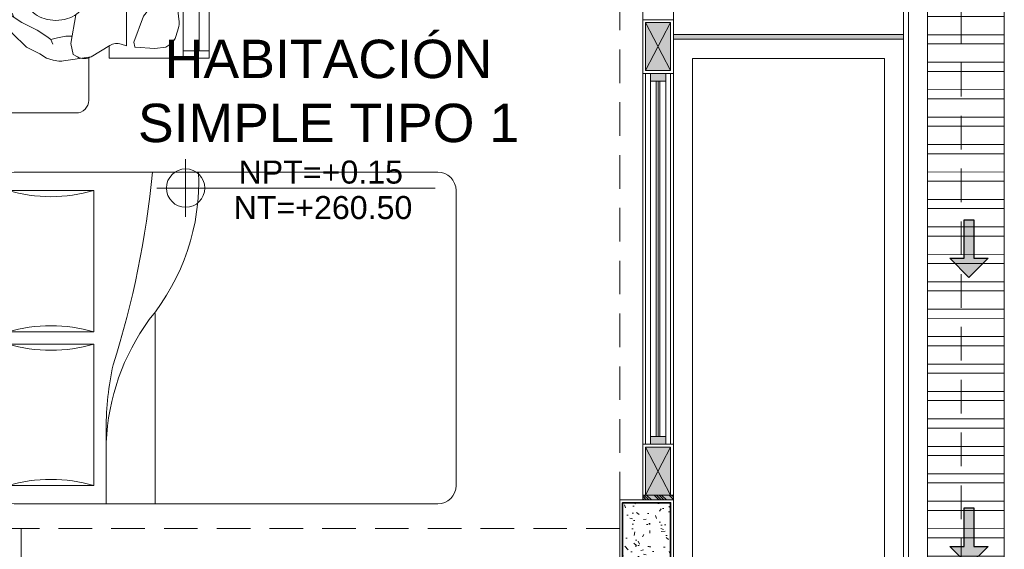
# Model space of a CAD drawing. Header units: millimetres. Extents: x -8931983 to 9630244, y 4 to 18563053.
# Tile 284 of 329: x 349153.11 to 349158.24, y 9282016.07 to 9282018.82. Entities that reach past the tile are written whole.
import ezdxf

# ---------------------------------------------------------------- set-up
doc = ezdxf.new("R2010")
doc.units = ezdxf.units.MM
for name, pattern in [('CONTINUA', [0]), ('DASHED2', [0.375, 0.25, -0.125]), ('HIDDEN', [9.524999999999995, 6.349999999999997, -3.174999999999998])]:
    doc.linetypes.add(name, pattern=pattern)
for name, color, linetype, lineweight in [('.', 7, 'Continuous', 0), ('0_ CUNETAS', 151, 'Continuous', 5), ('0_PROYECCIONES 1', 1, 'DASHED2', 0), ('0_VANOS', 30, 'Continuous', 9), ('COLUMNAS', 3, 'Continuous', 35), ('COLUMNETAS TOP', 253, 'Continuous', 0), ('CUNETAS', 5, 'Continuous', 0), ('G-ANNO-DIMS', 7, 'Continuous', 5), ('JUNTAS DE DILATACIÓN', 160, 'CONTINUA', 9), ('MURO', 133, 'Continuous', 15), ('Proyecciones 2', 251, 'HIDDEN', 5), ('TARRAJEO', 32, 'Continuous', 0), ('TEXTO AMBIENTES', 7, 'Continuous', 30), ('vereda', 254, 'Continuous', 5)]:
    doc.layers.add(name, color=color, linetype=linetype, lineweight=lineweight)
for name, color, linetype, lineweight, true_color in [('0_COLUMNA ACHURADO', 250, 'Continuous', 0, 0x363636), ('0_TEXTURA PISOS', 252, 'Continuous', 0, 0x8c8c8c), ('LMOBILIARIO', 252, 'Continuous', 5, 0x898989)]:
    doc.layers.add(name, color=color, linetype=linetype, lineweight=lineweight, true_color=true_color)
doc.styles.add('Arial_1', font='arial.ttf', dxfattribs={"height": 0.15})

# ---------------------------------------------------------------- blocks, each defined once
blk = doc.blocks.new('*U3833')
at = {"layer": '.', "lineweight": 30}
h = blk.add_hatch(color=1, dxfattribs=at)
h.dxf.hatch_style = 1
h.paths.add_polyline_path([(-0.0249999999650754, -0.0500000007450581), (-0.0999999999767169, -0.0500000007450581), (0, -0.150000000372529), (0.1000000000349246, -0.0500000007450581), (0.0250000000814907, -0.0500000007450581), (0.0250000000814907, 0.1499999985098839), (-0.0249999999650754, 0.1499999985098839)])
at = {"layer": '0_ CUNETAS', "color": 1, "lineweight": 30}
blk.add_lwpolyline([(-0.099999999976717, -0.0500000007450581), (-0.0249999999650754, -0.0500000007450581), (-0.0249999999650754, 0.1499999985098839), (0.0250000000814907, 0.1499999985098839), (0.0250000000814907, -0.0500000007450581), (0.1000000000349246, -0.0500000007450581), (0, -0.150000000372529)], close=True, dxfattribs=at)
blk = doc.blocks.new('*U3824')
at = {"layer": '0_ CUNETAS', "color": 0, "linetype": 'ByBlock', "lineweight": -2, "transparency": 16777216}
for p in [(1.7e-15, 28.5), (1.7e-15, 27)]:
    blk.add_blockref('*U3833', p, dxfattribs=at)
blk = doc.blocks.new('red drenaje')
at = {"layer": '0_ CUNETAS', "lineweight": 0}
h = blk.add_hatch(dxfattribs=at)
h.set_pattern_fill('ANSI32', color=256, scale=0.015, angle=135)
h.set_pattern_definition([(180, (7.304970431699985, 111.0331056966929), (0, -0.142875), []), (180, (7.257345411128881, 111.080730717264), (0, -0.142875), [])])
h.paths.add_polyline_path([(7.204970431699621, 110.9230318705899), (6.804970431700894, 110.9230318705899), (6.804970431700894, 73.49303185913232), (7.204970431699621, 73.49303185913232)])
for p, q in [((6.704970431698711, 111.0230318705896), (6.70497043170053, 73.49303185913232, -8.3450686e-09)), ((6.804970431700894, 110.9230318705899), (6.804970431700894, 73.90310567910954)), ((7.204970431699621, 110.9230318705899), (7.204970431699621, 73.90310567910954))]:
    blk.add_line(p, q, dxfattribs=at)
blk.add_lwpolyline([(6.804970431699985, 110.9230318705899), (7.204970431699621, 110.9230318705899), (7.204970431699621, 73.49303185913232), (6.804970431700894, 73.49303185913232), (6.804970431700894, 110.9230318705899)], dxfattribs=at)
blk.add_blockref('*U3824', (7.020700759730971, 71.13073732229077), dxfattribs=at)
blk = doc.blocks.new('columnas 2do bloque')
at = {"layer": '0_COLUMNA ACHURADO'}
h = blk.add_hatch(dxfattribs=at)
h.set_pattern_fill('AR-CONC', color=256, scale=0.00088, angle=90.00000000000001)
h.set_pattern_definition([(140, (-11248.83227244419, -3106.60721107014), (0.0140263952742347, 0.1603225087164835), [0.016764, -0.184404]), (85.00000000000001, (-11248.83227244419, -3106.60721107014), (-0.1681300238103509, -0.0310142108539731), [0.0134112, -0.1475237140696]), (190.4514447, (-11248.83110358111, -3106.59385090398), (-0.1541036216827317, 0.1293082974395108), [0.014247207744, -0.156719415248]), (136.1842, (-11248.87697644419, -3106.60721107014), (0.0369972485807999, 0.2385495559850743), [0.025146, -0.2766059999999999]), (186.63555761, (-11248.87389336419, -3106.587331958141), (-0.2177349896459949, 0.2089156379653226), [0.0213708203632, -0.2350793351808]), (81.18415117, (-11248.87697644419, -3106.60721107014), (-0.2177349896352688, 0.2089156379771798), [0.0201167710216, -0.2212845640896]), (111, (-11248.86580044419, -3106.584859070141), (0.0899933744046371, 0.1334206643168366), [0.016764, -0.184404]), (56.00000000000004, (-11248.86580044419, -3106.584859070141), (-0.1620854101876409, 0.0543857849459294), [0.0134112, -0.1475232]), (161.451445, (-11248.85830099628, -3106.573740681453), (-0.0720920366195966, 0.1878064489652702), [0.014247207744, -0.1567191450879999]), (127.5, (-11248.83227244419, -3106.60721107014), (-0.0744084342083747, 0.0027179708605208), [0, -0.14573504, 0, -0.1497584, 0, -0.148082]), (97.49999999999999, (-11248.83227244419, -3106.60721107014), (-0.0881589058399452, 0.0588013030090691), [0, -0.08538464, 0, -0.14238224, 0, -0.0564388]), (57.50000000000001, (-11248.83227244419, -3106.657056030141), (0.0050412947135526, 0.1193197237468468), [0, -0.05588, 0, -0.1743456, 0, -0.2313432]), (47.5, (-11248.83227244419, -3106.67940803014), (-0.0223753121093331, 0.1303536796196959), [0, -0.072644, 0, -0.11578336, 0, -0.1642872])])
h.paths.add_polyline_path([(-0.2649999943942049, -11.91500000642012), (-0.2649999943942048, -11.51500000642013), (-0.0149999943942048, -11.51500000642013), (-0.0149999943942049, -11.91500000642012)])
at = {"layer": 'COLUMNAS', "color": 6, "elevation": 1.6948434e-09}
blk.add_lwpolyline([(-0.2649999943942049, -11.91500000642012), (-0.2649999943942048, -11.51500000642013), (-0.0149999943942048, -11.51500000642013), (-0.0149999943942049, -11.91500000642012)], close=True, dxfattribs=at)
at = {"layer": 'TARRAJEO'}
for points, elevation in [([(-0.2799999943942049, -11.93000000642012), (-0.2799999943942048, -11.50000000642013), (5.6057952e-09, -11.50000000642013), (5.6057951e-09, -11.93000000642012)], 1.6948434e-09), ([(-3.829999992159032, -11.65000000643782), (-3.39999999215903, -11.65000000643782), (-3.39999999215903, -11.93000000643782), (-3.829999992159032, -11.93000000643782)], 9.124506e-10)]:
    blk.add_lwpolyline(points, close=True, dxfattribs=dict(at, elevation=elevation))
blk = doc.blocks.new('*U1048')
at = {"linetype": 'Continuous', "lineweight": 0, "true_color": 0xbebebe}
for points in [[(3037.252435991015, 1360.543106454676), (3037.212435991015, 1360.543106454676), (3037.212435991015, 1360.463106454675), (3037.252435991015, 1360.463106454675)], [(3039.14243599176, 1360.543106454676), (3039.10243599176, 1360.543106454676), (3039.10243599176, 1360.463106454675), (3039.14243599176, 1360.463106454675)]]:
    blk.add_hatch(color=9, dxfattribs=at).paths.add_polyline_path(points)
at = {"layer": '0_VANOS', "linetype": 'Continuous'}
for p, q in [((3037.252435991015, 1360.513106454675), (3039.10243599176, 1360.513106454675)), ((3037.252435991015, 1360.503106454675), (3039.10243599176, 1360.503106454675)), ((3037.252435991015, 1360.493106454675), (3039.10243599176, 1360.493106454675))]:
    blk.add_line(p, q, dxfattribs=at)
for points in [[(3037.212435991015, 1360.543106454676), (3037.212435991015, 1360.463106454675), (3037.252435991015, 1360.463106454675), (3037.252435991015, 1360.543106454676)], [(3037.252435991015, 1360.543106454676), (3039.10243599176, 1360.543106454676), (3039.10243599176, 1360.463106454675), (3037.252435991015, 1360.463106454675)], [(3039.10243599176, 1360.543106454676), (3039.10243599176, 1360.463106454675), (3039.14243599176, 1360.463106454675), (3039.14243599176, 1360.543106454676)]]:
    blk.add_lwpolyline(points, close=True, dxfattribs=at)
blk = doc.blocks.new('Cotas de elevación - M_Cota de elevación - Destino rellenado-517392-Nivel 1')
at = {"layer": 'G-ANNO-DIMS'}
for p, q in [((0, -0.0015), (0, 0.0015)), ((-0.0015, 0), (0.013, 0))]:
    blk.add_line(p, q, dxfattribs=at)
blk.add_circle((0, 0), 0.001, dxfattribs=at)
blk = doc.blocks.new('cama doble')
at = {"layer": 'LMOBILIARIO', "linetype": 'ByBlock', "lineweight": 0}
for p, q in [((-0.8640000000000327, 2.40000000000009), (-0.8640000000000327, 2.496000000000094)), ((-0.8640000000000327, 2.496000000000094), (0.8640000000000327, 2.496000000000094)), ((0.8640000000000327, 2.40000000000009), (0.8640000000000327, 2.496000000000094)), ((-0.8640000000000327, 2.40000000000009), (0.8640000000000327, 2.40000000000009)), ((-0.0320000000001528, 2.336000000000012), (-0.7680000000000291, 2.336000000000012)), ((-0.7680000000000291, 2.336000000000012), (-0.7680000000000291, 1.888000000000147)), ((-0.0320000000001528, 1.888000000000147), (-0.0320000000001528, 2.336000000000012)), ((0.0320000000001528, 2.336000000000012), (0.0320000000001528, 1.888000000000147)), ((0.7680000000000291, 2.336000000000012), (0.0320000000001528, 2.336000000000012)), ((0.7680000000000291, 1.888000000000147), (0.7680000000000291, 2.336000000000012)), ((-0.8640000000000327, 0.0960000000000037), (-0.8640000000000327, 2.304000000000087)), ((0.8640000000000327, 2.304000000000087), (0.8640000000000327, 0.0960000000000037)), ((-0.7680000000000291, 1.888000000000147), (-0.0320000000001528, 1.888000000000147)), ((0.0320000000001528, 1.888000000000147), (0.7680000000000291, 1.888000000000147)), ((0.4722603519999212, 1.824000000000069), (0.8640000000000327, 1.824000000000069)), ((-0.1280000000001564, 1.567999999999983), (0.8640000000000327, 1.567999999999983)), ((0.7680000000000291, 0), (-0.7680000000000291, 0))]:
    blk.add_line(p, q, dxfattribs=at)
for centre, radius, start, end in [((-0.7680000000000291, 2.304000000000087), 0.096, 90, 180), ((0.7680000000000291, 2.304000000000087), 0.096, 0, 90), ((-1.536000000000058, 2.11200000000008), 0.8, 343.7397950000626, 16.26020499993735), ((0.7359999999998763, 2.11200000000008), 0.8, 163.7397950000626, 196.2602049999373), ((-0.7359999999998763, 2.11200000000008), 0.8, 343.7397950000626, 16.26020499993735), ((1.536000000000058, 2.11200000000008), 0.8, 163.7397950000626, 196.2602049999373), ((0.5961290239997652, 0.6487742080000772), 1.176381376, 92.5397820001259, 126.040310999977), ((0.4717605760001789, 0.2878627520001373), 1.536137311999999, 89.98135900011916, 102.4667440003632), ((-1.31040127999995, 6.342137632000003), 4.779777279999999, 275.3571560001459, 287.6665470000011), ((-0.8160000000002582, 2.472000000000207), 1.130833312, 267.5672599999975, 309.5460809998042), ((-0.7680000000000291, 0.0960000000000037), 0.096, 180, 270), ((0.7680000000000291, 0.0960000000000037), 0.096, 270, 0)]:
    blk.add_arc(centre, radius, start, end, dxfattribs=at)
blk = doc.blocks.new('escritorio dormitorios')
at = {"layer": 'LMOBILIARIO', "linetype": 'ByBlock', "lineweight": 0}
for p, q in [((-0.6719566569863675, 0.4277131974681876, -11.93087791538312), (0.394994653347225, 0.4286747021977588, -80.12250241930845)), ((-0.7384933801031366, -0.1047885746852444, -80.12250241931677), (-0.7384933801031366, 0.3611764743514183, -80.12250241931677)), ((0.4615313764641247, 0.3621379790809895, -148.3141269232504), (0.4615313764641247, -0.1038270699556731, -148.3141269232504)), ((0.4010044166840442, -0.1700918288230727, -167.5125519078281), (0.1628920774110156, -0.1700918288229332, -167.5125519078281))]:
    blk.add_line(p, q, dxfattribs=at)
at = {"layer": 'LMOBILIARIO', "lineweight": 0}
for p, q in [((-0.323329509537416, 0.228572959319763), (-0.2575105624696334, 0.2716321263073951)), ((-0.2575105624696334, 0.2716321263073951), (-0.2335659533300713, 0.2273609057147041)), ((-0.253918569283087, 0.2632566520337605), (-0.2491332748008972, 0.2752198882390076)), ((-0.2491332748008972, 0.2752198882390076), (-0.2192040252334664, 0.2285548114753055)), ((-0.3951270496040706, 0.1532118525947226), (-0.323329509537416, 0.228572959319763)), ((-0.2335659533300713, 0.2273609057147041), (-0.2670690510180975, 0.1783140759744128)), ((-0.2192040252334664, 0.2285548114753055), (-0.2359585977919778, 0.2213792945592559)), ((-0.2670690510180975, 0.1783140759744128), (-0.3065507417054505, 0.0969653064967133)), ((-0.4298234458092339, 0.0838263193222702), (-0.3951270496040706, 0.1532118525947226)), ((-0.3065507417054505, 0.0969653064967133), (-0.3400538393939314, 0.0479184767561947)), ((-0.3556090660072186, 0.0263858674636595), (-0.3807409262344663, 0.0156225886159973)), ((-0.3400538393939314, 0.0479184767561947), (-0.3556090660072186, 0.0263858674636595)), ((-0.4454623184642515, -0.1834959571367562), (-0.4690877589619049, -0.0268372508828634)), ((-0.4466528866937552, -0.1120601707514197), (-0.4344691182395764, -0.0901404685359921)), ((-0.4344691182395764, -0.0901404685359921), (-0.3764582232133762, -0.0772556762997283)), ((-0.3764582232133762, -0.0772556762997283), (-0.2282081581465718, -0.1030252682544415)), ((0.0876289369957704, -0.0772556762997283), (-0.060621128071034, -0.1030252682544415)), ((0.1456398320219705, -0.0901404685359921), (0.0876289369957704, -0.0772556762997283)), ((0.1578236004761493, -0.1120601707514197), (0.1456398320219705, -0.0901404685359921)), ((-0.3869226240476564, -0.281012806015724), (-0.4454623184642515, -0.1834959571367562)), ((0.0980933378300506, -0.281012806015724), (0.1566330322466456, -0.1834959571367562)), ((-0.4538060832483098, -0.2769700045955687), (-0.4538060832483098, -0.7988042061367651)), ((-0.3893495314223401, -0.2769700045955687), (-0.4538060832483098, -0.2769700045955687)), ((0.1520854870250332, -0.2769700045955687), (0.100520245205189, -0.2769700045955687)), ((0.1520854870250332, -0.7988042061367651), (0.1520854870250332, -0.2769700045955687)), ((-0.3893495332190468, -0.3671635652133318), (-0.3804069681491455, -0.3403494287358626)), ((0.1005202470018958, -0.3671635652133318), (0.0915776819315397, -0.3403494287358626)), ((-0.393979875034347, -0.4106089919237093), (-0.3700125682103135, -0.4058179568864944)), ((0.1005202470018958, -0.3671635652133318), (-0.3893495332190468, -0.3671635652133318)), ((-0.3893495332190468, -0.3671635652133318), (0.1005202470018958, -0.3671635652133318)), ((-0.3700125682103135, -0.4058179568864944), (-0.2346538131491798, -0.4573571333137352)), ((-0.0477298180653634, -0.4573571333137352), (0.061846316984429, -0.3993755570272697)), ((0.061846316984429, -0.3993755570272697), (0.0919523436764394, -0.4053937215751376)), ((0.0942017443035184, -0.4079784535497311), (0.1005202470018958, -0.5153387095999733)), ((-0.396229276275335, -0.4131937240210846), (-0.4022408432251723, -0.5153387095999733)), ((-0.2346538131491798, -0.4573571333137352), (-0.1508602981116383, -0.521781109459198)), ((-0.1508602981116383, -0.521781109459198), (-0.0477298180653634, -0.4573571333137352)), ((-0.4022408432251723, -0.5153387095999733), (-0.3957951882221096, -0.573320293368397)), ((0.1005202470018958, -0.5153387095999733), (0.0940745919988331, -0.573320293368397)), ((-0.3957951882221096, -0.573320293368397), (-0.3775999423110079, -0.5987807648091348)), ((-0.1585240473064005, -0.6086647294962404), (-0.1508602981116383, -0.5990898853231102)), ((-0.143196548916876, -0.6086647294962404), (-0.1508602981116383, -0.5990898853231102)), ((0.0940745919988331, -0.573320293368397), (0.061846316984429, -0.6184170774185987)), ((-0.4538060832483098, -0.6635138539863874), (0.1520854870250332, -0.6635138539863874)), ((-0.4143083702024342, -0.6635138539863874), (-0.4143083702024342, -0.7988042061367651)), ((-0.3404979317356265, -0.6255116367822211), (-0.2944137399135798, -0.6396842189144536)), ((-0.2645745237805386, -0.6422877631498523), (-0.2054146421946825, -0.634896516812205)), ((-0.0371460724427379, -0.6422877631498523), (-0.096305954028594, -0.634896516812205)), ((0.061846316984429, -0.6184170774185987), (-0.0073068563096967, -0.6396842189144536)), ((0.1105779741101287, -0.6635138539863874), (0.1105779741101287, -0.7988042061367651)), ((-0.4143083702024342, -0.7472650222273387), (0.1105779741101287, -0.7472650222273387)), ((-0.4538060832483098, -0.7988042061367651), (0.1520854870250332, -0.7988042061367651))]:
    blk.add_line(p, q, dxfattribs=at)
at = {"layer": 'LMOBILIARIO', "lineweight": 0, "const_width": 0.0140192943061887}
blk.add_lwpolyline([(-0.1571195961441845, 0.2297280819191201), (-0.2425651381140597, 0.3520430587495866)], dxfattribs=at)
at = {"layer": 'LMOBILIARIO', "lineweight": 0}
for points in [[(-0.2491332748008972, 0.2752198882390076), (-0.2266272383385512, 0.2869100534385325), (-0.2005696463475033, 0.310062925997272), (-0.1600287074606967, 0.3064375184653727), (-0.1325128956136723, 0.2702492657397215), (-0.1433653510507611, 0.232620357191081), (-0.1556723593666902, 0.2333461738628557), (-0.1556760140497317, 0.2543325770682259), (-0.1889771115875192, 0.2550620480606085), (-0.2049003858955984, 0.2362494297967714), (-0.1621867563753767, 0.2275579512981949)], [(0.1566330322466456, -0.1834959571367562), (0.1907594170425, -0.032158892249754), (0.1714224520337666, 0.0258226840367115), (0.1520854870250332, 0.096689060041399), (0.1391941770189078, 0.1289010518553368), (0.0811832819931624, 0.1224586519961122), (0.0231723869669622, 0.1224586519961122), (-0.060621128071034, 0.1224586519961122)], [(-0.4298234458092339, 0.0838263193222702), (-0.4532489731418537, 0.0486647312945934), (-0.4638081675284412, 0.0134852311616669), (-0.4690877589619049, -0.0146583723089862), (-0.4690877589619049, -0.0304891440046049)], [(-0.0412841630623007, 0.0580346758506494), (0.0360636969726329, 0.0387074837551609), (0.0811832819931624, 0.0322650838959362), (0.068291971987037, -0.032158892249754), (0.0747376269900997, -0.0836980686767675)], [(-0.3556090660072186, 0.0263858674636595), (-0.3476571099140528, -0.0076224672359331), (-0.3388577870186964, -0.0515968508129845), (-0.3388577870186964, -0.0832584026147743)]]:
    blk.add_lwpolyline(points, dxfattribs=at)
blk.add_lwpolyline([(-0.2563615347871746, 0, 0.0740504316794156), (-0.2473756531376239, -0.060341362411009, 0.0848007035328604), (-0.2234530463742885, -0.10804206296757, 0.1063356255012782), (-0.1850926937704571, -0.1420183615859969, 0.1289554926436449), (-0.1440049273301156, -0.1527945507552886, 0.1289554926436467), (-0.1029171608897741, -0.1420183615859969, 0.1063356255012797), (-0.0645568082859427, -0.10804206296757, 0.0848007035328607), (-0.0406342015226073, -0.060341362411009, 0.0740504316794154), (-0.0316483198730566, 0, 0.0740504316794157), (-0.0406342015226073, 0.0603413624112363, 0.0848007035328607), (-0.0645568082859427, 0.10804206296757, 0.1063356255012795), (-0.1029171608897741, 0.1420183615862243, 0.1289554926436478), (-0.1440049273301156, 0.152794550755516, 0.1289554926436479), (-0.1850926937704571, 0.1420183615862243, 0.106335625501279), (-0.2234530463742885, 0.10804206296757, 0.0848007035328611), (-0.2473756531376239, 0.0603413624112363, 0.0740504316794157)], format="xyb", close=True, dxfattribs=at)
at = {"layer": 'LMOBILIARIO', "linetype": 'ByBlock', "lineweight": 0, "elevation": -80.12250241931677}
blk.add_lwpolyline([(-0.4512819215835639, -0.171325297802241), (-0.6719566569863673, -0.171325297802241, -0.4142135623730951), (-0.7384933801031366, -0.1047885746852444)], format="xyb", dxfattribs=at)
at = {"layer": 'LMOBILIARIO', "linetype": 'ByBlock', "lineweight": 0}
for centre, start, end in [((-0.6719566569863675, 0.3611764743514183, -11.93087791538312), 90, 180.0000000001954), ((0.3949946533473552, 0.3621379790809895, -80.12250241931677), 359.9999999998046, 90), ((0.3949946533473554, -0.1038270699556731, -148.3141269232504), 270, 0)]:
    blk.add_arc(centre, 0.0665367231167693, start, end, dxfattribs=at)
at = {"layer": 'LMOBILIARIO', "lineweight": 0}
for centre, radius, start, end in [((-0.384246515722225, -0.1467479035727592), 0.0713988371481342, 150.9331010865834, 210.9765361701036), ((0.0954172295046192, -0.1467479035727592), 0.0713988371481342, 329.0234638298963, 29.06689891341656), ((-0.4481384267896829, -0.317760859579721), 0.0713988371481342, 341.556360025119, 30.97653617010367), ((0.159309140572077, -0.317760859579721), 0.0713988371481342, 149.0234638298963, 198.4436399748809), ((0.0914027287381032, -0.4081431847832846), 0.0028038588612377, 3.3681590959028, 78.695632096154), ((0.0914027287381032, -0.4081431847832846), 0.0028038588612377, 3.3681590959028, 78.695632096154), ((-0.3934302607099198, -0.4133584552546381), 0.0028038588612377, 101.3043551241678, 176.6318409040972), ((-0.3195102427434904, -0.557267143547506), 0.0713988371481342, 215.5513769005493, 252.9054138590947), ((-0.2142661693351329, -0.5640484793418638), 0.0713988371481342, 277.1214509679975, 321.3260597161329), ((-0.0874544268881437, -0.5640484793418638), 0.0713988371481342, 218.6739402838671, 262.8785490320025), ((-0.2734260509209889, -0.571439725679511), 0.0713988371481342, 252.9054138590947, 277.1214509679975), ((-0.0282945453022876, -0.571439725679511), 0.0713988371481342, 262.8785490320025, 287.0945861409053)]:
    blk.add_arc(centre, radius, start, end, dxfattribs=at)
blk = doc.blocks.new('BLOQUE EDF 07 PG')
at = {"layer": '.', "true_color": 0xadddf7, "transparency": 33554572}
h = blk.add_hatch(color=141, dxfattribs=at)
h.dxf.hatch_style = 1
h.paths.add_polyline_path([(-0.1599999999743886, -11.50000000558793), (-0.1599999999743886, -11.47500000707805), (0, -11.47500000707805), (0, -11.50000000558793)])
at = {"layer": 'COLUMNETAS TOP', "true_color": 0xc0c0c0}
for points in [[(-0.0150000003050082, -9.26500000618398), (-0.0150000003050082, -9.01500000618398), (-0.1450000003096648, -9.01500000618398), (-0.1450000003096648, -9.26500000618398)], [(-0.0149999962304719, -11.47500000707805), (-0.0149999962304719, -11.22500000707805), (-0.1449999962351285, -11.22500000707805), (-0.1449999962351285, -11.47500000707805)]]:
    blk.add_hatch(color=9, dxfattribs=at).paths.add_polyline_path(points)
at = {"layer": 'JUNTAS DE DILATACIÓN'}
h = blk.add_hatch(dxfattribs=at)
h.set_pattern_fill('ANSI34', color=256, scale=0.0029, angle=90.09396363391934)
h.set_pattern_definition([(135.0939636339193, (1532.981894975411, -5598.445869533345), (-0.0389999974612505, -0.0391281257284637), []), (135.0939636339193, (1532.981873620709, -5598.432848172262), (-0.0389999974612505, -0.0391281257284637), []), (135.0939636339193, (1532.981852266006, -5598.419826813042), (-0.0389999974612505, -0.0391281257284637), []), (135.0939636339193, (1532.981830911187, -5598.406805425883), (-0.0389999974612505, -0.0391281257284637), [])])
h.paths.add_polyline_path([(-0.1599999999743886, -11.50000000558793), (-0.1599999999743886, -11.47500000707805), (0, -11.47500000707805), (0, -11.50000000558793)])
at = {"layer": '0_PROYECCIONES 1', "ltscale": 0.7}
for points in [[(-12.32999999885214, 1.500000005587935), (1.500000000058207, 1.500000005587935), (1.500000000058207, -36.63000001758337), (-12.32999999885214, -36.63000001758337)], [(-1.16415322e-08, -0.6299999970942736), (-0.2800000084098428, -0.6299999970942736), (-0.2799999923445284, -34.50000001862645), (4.4237822e-09, -34.50000001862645)]]:
    blk.add_lwpolyline(points, close=True, dxfattribs=at)
at = {"layer": '0_PROYECCIONES 1', "ltscale": 0.7, "elevation": -705.4831780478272}
blk.add_lwpolyline([(-0.279999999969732, -11.9299617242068), (-0.279999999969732, -11.64996172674), (-10.5499999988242, -11.64996172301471), (-10.5499999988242, -11.92996172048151)], close=True, dxfattribs=at)
at = {"layer": 'COLUMNETAS TOP'}
for p, q in [((-0.0150000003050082, -9.01500000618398, 3.3252263e-09), (-0.1450000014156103, -9.26500000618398, 3.3252263e-09)), ((-0.0150000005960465, -9.26500000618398, 3.3252263e-09), (-0.145000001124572, -9.01500000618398, 3.3252263e-09)), ((-0.0149999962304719, -11.22500000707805, 3.3252263e-09), (-0.1449999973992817, -11.47500000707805, 3.3252263e-09)), ((-0.0149999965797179, -11.47500000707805, 3.3252263e-09), (-0.1449999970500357, -11.22500000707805, 3.3252263e-09))]:
    blk.add_line(p, q, dxfattribs=at)
at = {"layer": 'COLUMNETAS TOP', "elevation": 3.3252263e-09}
for points in [[(-0.0150000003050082, -9.26500000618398), (-0.0150000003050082, -9.01500000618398), (-0.1450000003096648, -9.01500000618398), (-0.1450000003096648, -9.26500000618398)], [(-0.0149999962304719, -11.47500000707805), (-0.0149999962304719, -11.22500000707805), (-0.1449999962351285, -11.22500000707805), (-0.1449999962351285, -11.47500000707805)]]:
    blk.add_lwpolyline(points, close=True, dxfattribs=at)
at = {"layer": 'JUNTAS DE DILATACIÓN', "elevation": 8.3450686e-09}
blk.add_lwpolyline([(-0.1599999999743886, -11.50000000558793), (-0.1599999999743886, -11.47500000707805), (0, -11.47500000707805), (0, -11.50000000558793)], close=True, dxfattribs=at)
at = {"layer": 'MURO'}
for p, q in [((-0.1449999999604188, -11.210000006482, -20.54863759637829), (-0.1449999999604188, -9.280000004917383, -20.54863759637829)), ((-0.0149984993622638, -11.210000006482, -20.54863759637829), (-0.0149984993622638, -9.280000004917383, -20.54863759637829))]:
    blk.add_line(p, q, dxfattribs=at)
at = {"layer": 'Proyecciones 2', "linetype": 'DASHED2', "ltscale": 0.3, "elevation": -20.54863759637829}
blk.add_lwpolyline([(-0.1599982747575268, -9.000000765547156), (-0.1599997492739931, -8.100000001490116), (1.409789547e-07, -8.100000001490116), (1.117005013e-07, -9.000000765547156)], close=True, dxfattribs=at)
at = {"layer": 'TARRAJEO'}
for p, q in [((-0.1600000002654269, -11.210000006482, -20.54863759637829), (-0.1600000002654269, -9.280000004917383, -20.54863759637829)), ((-2.910383e-10, -11.210000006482, -20.54863759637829), (-2.910383e-10, -9.280000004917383, -20.54863759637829))]:
    blk.add_line(p, q, dxfattribs=at)
for points, elevation in [([(-2.910383e-10, -9.280000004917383), (-2.910383e-10, -9.000000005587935), (-0.1600000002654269, -9.000000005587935), (-0.1600000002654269, -9.280000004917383)], 3.3252263e-09), ([(0, -11.47500000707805), (0, -11.210000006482), (-0.1599999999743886, -11.210000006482), (-0.1599999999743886, -11.47500000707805)], 8.3450686e-09)]:
    blk.add_lwpolyline(points, close=True, dxfattribs=dict(at, elevation=elevation))
at = {"layer": '0_VANOS', "rotation": 270}
blk.add_blockref('*U1048', (-1360.583106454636, 3027.932435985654, 3.3252263e-09), dxfattribs=at)
at = {"layer": 'LMOBILIARIO', "rotation": 89.99999999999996}
blk.add_blockref('escritorio dormitorios', (-3.21873809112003, -8.747150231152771, 61.60457737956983), dxfattribs=at)
at = {"layer": 'LMOBILIARIO', "xscale": -1, "rotation": 90}
blk.add_blockref('cama doble', (-1.132712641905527, -10.65751673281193, 1.00008037e-08), dxfattribs=at)
at = {"layer": 'MURO'}
blk.add_blockref('columnas 2do bloque', (0, 0, 1.6302693e-09), dxfattribs=at)
at = {"layer": 'TEXTO AMBIENTES', "xscale": 99.99999999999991, "yscale": 99.99999999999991, "zscale": 99.99999999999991}
blk.add_blockref('Cotas de elevación - M_Cota de elevación - Destino rellenado-517392-Nivel 1', (-2.542489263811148, -9.87675902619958, -20.54863759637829), dxfattribs=at)
at = {"layer": 'TEXTO AMBIENTES', "insert": (-2.972512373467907, -9.10410000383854, -20.54863759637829), "char_height": 0.2, "width": 2.349898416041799, "attachment_point": 1, "style": 'Arial_1'}
blk.add_mtext('\\pxqc;HABITACIÓN SIMPLE TIPO 1', dxfattribs=at)
at = {"layer": 'TEXTO AMBIENTES', "char_height": 0.12, "width": 0.9021418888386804, "attachment_point": 1, "line_spacing_factor": 0.9417779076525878, "style": 'Arial_1'}
for s, insert in [('NPT=+0.15', (-2.266769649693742, -9.733362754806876, -20.54863759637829)), ('NT=+260.50', (-2.292591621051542, -9.917983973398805, -20.54863759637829))]:
    blk.add_mtext(s, dxfattribs=dict(at, insert=insert))
blk = doc.blocks.new('JUNTA VEREDA')
at = {"layer": '.', "true_color": 0x939598}
h = blk.add_hatch(dxfattribs=at)
h.set_pattern_fill('ANGLE', color=252)
h.set_pattern_definition([(0, (0, 0), (0, 6.985), [5.08, -1.905]), (90, (0, 0), (-6.985, 4e-16), [5.08, -1.905])])
h.paths.add_polyline_path([(-0.01331989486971, 1.200000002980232), (0.0120801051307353, 1.200000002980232), (0.0120801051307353, 0), (-0.01331989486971, 0)])
h = blk.add_hatch(color=252, dxfattribs=at)
h.dxf.hatch_style = 1
h.paths.add_polyline_path([(0.0120801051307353, 1.200000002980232), (-0.01331989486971, 1.200000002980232), (-0.01331989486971, 0), (0.0120801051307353, 0)])
at = {"layer": '0_TEXTURA PISOS'}
h = blk.add_hatch(dxfattribs=at)
h.set_pattern_fill('ANGLE', color=256)
h.set_pattern_definition([(0, (-5477.766061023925, -1210.968031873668), (0, 6.985), [5.08, -1.905]), (90, (-5477.766061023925, -1210.968031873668), (-6.985, 4e-16), [5.08, -1.905])])
h.paths.add_polyline_path([(-0.01331989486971, 1.200000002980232), (0.0120801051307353, 1.200000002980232), (0.0120801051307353, 0), (-0.01331989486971, 0)])
at = {"layer": 'vereda'}
blk.add_lwpolyline([(-0.01331989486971, 1.200000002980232), (0.0120801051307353, 1.200000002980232), (0.0120801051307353, 0), (-0.01331989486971, 0)], close=True, dxfattribs=at)
blk = doc.blocks.new('VERDA EDF 07 PGG')
at = {"layer": 'vereda', "elevation": -20.54863760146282}
blk.add_lwpolyline([(-13.23003001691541, 7.4505806e-09), (-13.23003001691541, -37.53000001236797), (-3.0018039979e-05, -37.53000001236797), (-3.0018039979e-05, 7.4505806e-09)], close=True, dxfattribs=at)
at = {"layer": 'vereda'}
for points in [[(0, -10.27620002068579), (0, -7.276200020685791), (-1.200000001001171, -7.276200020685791), (-1.200000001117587, -10.27620002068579)], [(0, -13.30160002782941), (0, -10.30160002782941), (-1.200000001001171, -10.30160002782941), (-1.200000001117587, -13.30160002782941)], [(-0.099999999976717, -13.20160002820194), (-0.099999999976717, -10.40160002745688), (-1.100000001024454, -10.40160002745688), (-1.100000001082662, -13.20160002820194)]]:
    blk.add_lwpolyline(points, close=True, dxfattribs=at)
at = {"layer": 'vereda', "rotation": 90}
blk.add_blockref('JUNTA VEREDA', (1.8626451e-09, -10.28828013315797), dxfattribs=at)

msp = doc.modelspace()

# ---------------------------------------------------------------- block references
at = {"lineweight": 5}
msp.add_blockref('BLOQUE EDF 07 PG', (349156.5146963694, 9282027.82441095, -3.2605385e-09), dxfattribs=at)

# ---------------------------------------------------------------- next in the draw order: block references
msp.add_blockref('VERDA EDF 07 PGG', (349157.7146963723, 9282029.024410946, -3.2605385e-09), dxfattribs=at)
at = {"layer": 'CUNETAS', "color": 84, "lineweight": 30}
msp.add_blockref('red drenaje', (349151.0346959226, 9281918.001386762), dxfattribs=at)

doc.saveas('drawing.dxf')
